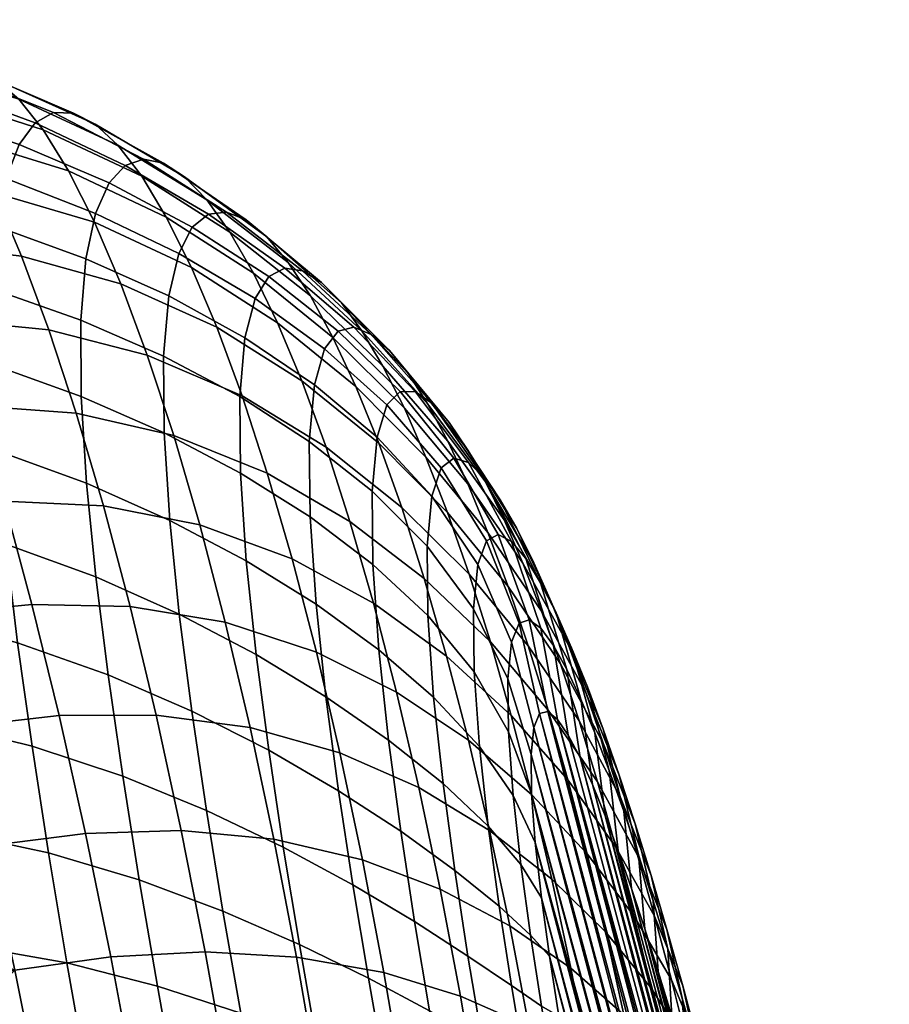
# Model space of a CAD drawing. Extents: x -120 to 2831, y -92 to 75.
# Tile 347 of 643: x 1674 to 1688, y 39 to 55. Entities that reach past the tile are written whole.
import ezdxf

# ---------------------------------------------------------------- set-up
doc = ezdxf.new("R2010")
doc.units = 0
doc.layers.add('GLASS', color=18, linetype='CONTINUOUS')

msp = doc.modelspace()

# ---------------------------------------------------------------- meshes
at = {"layer": 'GLASS'}
mesh = msp.add_polyface(dxfattribs=at)
corners = [(1671.534, 50.031, 93.476), (1669.881, 50.355, 93.666), (1669.945, 48.93, 95.259), (1671.607, 48.605, 95.036), (1671.534, 51.29, 91.753), (1669.885, 51.614, 91.927), (1673.166, 50.848, 91.502), (1673.169, 49.583, 93.212), (1674.652, 50.326, 91.197), (1674.658, 49.054, 92.893), (1671.611, 52.346, 89.9), (1669.959, 52.684, 90.067), (1673.247, 51.889, 89.649), (1674.735, 51.352, 89.343), (1671.76, 53.184, 87.964), (1670.1, 53.553, 88.118), (1673.403, 52.689, 87.719), (1674.897, 52.109, 87.416), (1671.97, 53.808, 85.98), (1670.299, 54.217, 86.107), (1673.621, 53.259, 85.758), (1675.121, 52.617, 85.479), (1672.229, 54.229, 83.97), (1670.549, 54.68, 84.055), (1673.887, 53.621, 83.794), (1675.391, 52.91, 83.56), (1672.529, 54.456, 81.95), (1670.842, 54.943, 81.979), (1674.191, 53.791, 81.835), (1675.696, 53.015, 81.667), (1672.863, 54.493, 79.93), (1671.172, 55.009, 79.895), (1674.526, 53.782, 79.891), (1671.534, 54.879, 77.817), (1669.823, 55.211, 77.645), (1669.466, 55.342, 79.779), (1673.227, 54.345, 77.922), (1674.887, 53.599, 77.968), (1671.923, 54.555, 75.761), (1670.209, 54.878, 75.534), (1673.615, 54.015, 75.939), (1675.269, 53.246, 76.076), (1672.335, 54.04, 73.743), (1670.62, 54.344, 73.464), (1674.022, 53.505, 73.993), (1675.667, 52.728, 74.223), (1672.764, 53.338, 71.778), (1671.053, 53.616, 71.452), (1674.444, 52.818, 72.098), (1673.207, 52.454, 69.882), (1671.501, 52.699, 69.516), (1674.877, 51.959, 70.267), (1671.961, 51.601, 67.671), (1670.245, 51.594, 67.306), (1669.78, 52.733, 69.162), (1673.659, 51.394, 68.07), (1675.317, 50.933, 68.514), (1672.429, 50.329, 65.933), (1670.72, 50.281, 65.566), (1674.116, 50.163, 66.358), (1675.759, 49.744, 66.854), (1672.899, 48.894, 64.319), (1671.201, 48.806, 63.958), (1674.573, 48.772, 64.761), (1669.251, 49.361, 64.424)]
mesh.append_faces([[corners[k] for k in face] for face in [(0, 1, 2, 3), (4, 5, 1, 0), (6, 4, 0, 7), (8, 6, 7, 9), (10, 11, 5, 4), (12, 10, 4, 6), (13, 12, 6, 8), (14, 15, 11, 10), (16, 14, 10, 12), (17, 16, 12, 13), (18, 19, 15, 14), (20, 18, 14, 16), (21, 20, 16, 17), (22, 23, 19, 18), (24, 22, 18, 20), (25, 24, 20, 21), (26, 27, 23, 22), (28, 26, 22, 24), (29, 28, 24, 25), (30, 31, 27, 26), (32, 30, 26, 28), (33, 34, 35, 31), (36, 33, 31, 30), (37, 36, 30, 32), (38, 39, 34, 33), (40, 38, 33, 36), (41, 40, 36, 37), (42, 43, 39, 38), (44, 42, 38, 40), (45, 44, 40, 41), (46, 47, 43, 42), (48, 46, 42, 44), (49, 50, 47, 46), (51, 49, 46, 48), (52, 53, 54, 50), (55, 52, 50, 49), (56, 55, 49, 51), (57, 58, 53, 52), (59, 57, 52, 55), (60, 59, 55, 56), (61, 62, 58, 57), (63, 61, 57, 59), (62, 64, 58, 58)]])
mesh = msp.add_polyface(dxfattribs=at)
corners = [(1676.04, 48.447, 92.514), (1674.658, 49.054, 92.893), (1674.746, 47.603, 94.375), (1676.134, 46.984, 93.95), (1677.313, 47.774, 92.075), (1677.411, 46.307, 93.455), (1678.476, 47.041, 91.571), (1678.576, 45.583, 92.885), (1676.032, 49.724, 90.837), (1674.652, 50.326, 91.197), (1677.303, 49.049, 90.427), (1678.464, 48.3, 89.968), (1676.117, 50.731, 88.986), (1674.735, 51.352, 89.343), (1677.389, 50.03, 88.591), (1678.55, 49.247, 88.164), (1676.284, 51.439, 87.068), (1674.897, 52.109, 87.416), (1677.558, 50.686, 86.691), (1678.719, 49.846, 86.301), (1676.511, 51.88, 85.159), (1675.121, 52.617, 85.479), (1677.787, 51.055, 84.819), (1678.946, 50.144, 84.479), (1676.782, 52.098, 83.29), (1675.391, 52.91, 83.56), (1678.056, 51.196, 83.007), (1677.084, 52.13, 81.467), (1675.696, 53.015, 81.667), (1678.352, 51.152, 81.262), (1676.028, 52.948, 79.803), (1674.526, 53.782, 79.891), (1674.191, 53.791, 81.835), (1677.41, 51.998, 79.691), (1678.669, 50.952, 79.579), (1676.382, 52.719, 77.973), (1674.887, 53.599, 77.968), (1677.754, 51.715, 77.96), (1679, 50.613, 77.953), (1676.754, 52.334, 76.179), (1675.269, 53.246, 76.076), (1678.113, 51.291, 76.274), (1677.139, 51.797, 74.43), (1675.667, 52.728, 74.223), (1678.482, 50.731, 74.637), (1676.077, 52.047, 72.42), (1674.444, 52.818, 72.098), (1674.022, 53.505, 73.993), (1677.534, 51.113, 72.732), (1678.859, 50.038, 73.054), (1676.495, 51.206, 70.678), (1674.877, 51.959, 70.267), (1677.935, 50.284, 71.094), (1676.918, 50.21, 69.011), (1675.317, 50.933, 68.514), (1678.339, 49.314, 69.526), (1677.342, 49.063, 67.429), (1675.759, 49.744, 66.854), (1678.743, 48.206, 68.039), (1676.2, 48.401, 65.301), (1674.573, 48.772, 64.761), (1674.116, 50.163, 66.358), (1677.763, 47.772, 65.946), (1679.143, 46.967, 66.643), (1676.635, 46.91, 63.868), (1675.027, 47.229, 63.294), (1678.178, 46.343, 64.575)]
mesh.append_faces([[corners[k] for k in face] for face in [(0, 1, 2, 3), (4, 0, 3, 5), (6, 4, 5, 7), (8, 9, 1, 0), (10, 8, 0, 4), (11, 10, 4, 6), (12, 13, 9, 8), (14, 12, 8, 10), (15, 14, 10, 11), (16, 17, 13, 12), (18, 16, 12, 14), (19, 18, 14, 15), (20, 21, 17, 16), (22, 20, 16, 18), (23, 22, 18, 19), (24, 25, 21, 20), (26, 24, 20, 22), (27, 28, 25, 24), (29, 27, 24, 26), (30, 31, 32, 28), (33, 30, 28, 27), (34, 33, 27, 29), (35, 36, 31, 30), (37, 35, 30, 33), (38, 37, 33, 34), (39, 40, 36, 35), (41, 39, 35, 37), (42, 43, 40, 39), (44, 42, 39, 41), (45, 46, 47, 43), (48, 45, 43, 42), (49, 48, 42, 44), (50, 51, 46, 45), (52, 50, 45, 48), (53, 54, 51, 50), (55, 53, 50, 52), (56, 57, 54, 53), (58, 56, 53, 55), (59, 60, 61, 57), (62, 59, 57, 56), (63, 62, 56, 58), (64, 65, 60, 59), (66, 64, 59, 62)]])
mesh = msp.add_polyface(dxfattribs=at)
corners = [(1679.511, 47.473, 89.455), (1678.464, 48.3, 89.968), (1678.476, 47.041, 91.571), (1679.524, 46.249, 90.99), (1679.595, 48.372, 87.711), (1678.55, 49.247, 88.164), (1680.51, 47.387, 87.236), (1680.43, 46.553, 88.879), (1679.761, 48.91, 85.91), (1678.719, 49.846, 86.301), (1680.668, 47.859, 85.534), (1681.422, 46.644, 85.194), (1681.278, 46.247, 86.736), (1679.982, 49.137, 84.159), (1678.946, 50.144, 84.479), (1680.878, 48.02, 83.887), (1681.616, 46.748, 83.696), (1679.21, 50.207, 82.736), (1678.056, 51.196, 83.007), (1677.787, 51.055, 84.819), (1680.236, 49.128, 82.501), (1681.12, 47.948, 82.334), (1681.838, 46.629, 82.284), (1679.497, 50.089, 81.076), (1678.352, 51.152, 81.262), (1680.512, 48.942, 80.937), (1681.38, 47.704, 80.882), (1682.077, 46.347, 80.965), (1679.802, 49.822, 79.492), (1678.669, 50.952, 79.579), (1680.801, 48.615, 79.459), (1681.651, 47.329, 79.519), (1682.326, 45.942, 79.731), (1680.118, 49.429, 77.976), (1679, 50.613, 77.953), (1681.1, 48.172, 78.057), (1681.93, 46.847, 78.236), (1679.343, 50.147, 76.381), (1678.113, 51.291, 76.274), (1677.754, 51.715, 77.96), (1680.443, 48.921, 76.521), (1681.405, 47.627, 76.723), (1682.214, 46.275, 77.024), (1679.694, 49.559, 74.863), (1678.482, 50.731, 74.637), (1680.774, 48.307, 75.126), (1681.715, 46.99, 75.452), (1680.051, 48.856, 73.402), (1678.859, 50.038, 73.054), (1681.109, 47.593, 73.79), (1682.027, 46.269, 74.242), (1679.24, 49.216, 71.531), (1677.935, 50.284, 71.094), (1677.534, 51.113, 72.732), (1680.411, 48.04, 72), (1681.446, 46.783, 72.514), (1679.624, 48.27, 70.076), (1678.339, 49.314, 69.526), (1680.772, 47.116, 70.665), (1681.784, 45.881, 71.302), (1680.006, 47.201, 68.696), (1678.743, 48.206, 68.039), (1681.131, 46.086, 69.4), (1680.384, 46.015, 67.401), (1679.143, 46.967, 66.643)]
mesh.append_faces([[corners[k] for k in face] for face in [(0, 1, 2, 3), (4, 5, 1, 0), (6, 4, 0, 7), (8, 9, 5, 4), (10, 8, 4, 6), (11, 10, 6, 12), (13, 14, 9, 8), (15, 13, 8, 10), (16, 15, 10, 11), (17, 18, 19, 14), (20, 17, 14, 13), (21, 20, 13, 15), (22, 21, 15, 16), (23, 24, 18, 17), (25, 23, 17, 20), (26, 25, 20, 21), (27, 26, 21, 22), (28, 29, 24, 23), (30, 28, 23, 25), (31, 30, 25, 26), (32, 31, 26, 27), (33, 34, 29, 28), (35, 33, 28, 30), (36, 35, 30, 31), (37, 38, 39, 34), (40, 37, 34, 33), (41, 40, 33, 35), (42, 41, 35, 36), (43, 44, 38, 37), (45, 43, 37, 40), (46, 45, 40, 41), (47, 48, 44, 43), (49, 47, 43, 45), (50, 49, 45, 46), (51, 52, 53, 48), (54, 51, 48, 47), (55, 54, 47, 49), (56, 57, 52, 51), (58, 56, 51, 54), (59, 58, 54, 55), (60, 61, 57, 56), (62, 60, 56, 58), (63, 64, 61, 60)]])
mesh = msp.add_polyface(dxfattribs=at)
corners = [(1670.734, 44.207, 60.372), (1661.673, 45.527, 60.999), (1670.487, 45.143, 60.942), (1669.744, 47.775, 62.911), (1661.83, 48.756, 63.54), (1669.497, 48.586, 63.648), (1669.251, 49.361, 64.424), (1668.766, 43.996, 99.328), (1667.068, 43.977, 99.505), (1667.31, 42.004, 100.469), (1669.021, 42.069, 100.28), (1670.471, 43.886, 99.059), (1670.735, 42.004, 99.982), (1672.165, 43.625, 98.678), (1672.437, 41.792, 99.548), (1673.836, 43.216, 98.17), (1674.112, 41.432, 98.967), (1675.35, 42.714, 97.577), (1675.626, 40.981, 98.288), (1668.554, 45.826, 98.194), (1666.869, 45.848, 98.353), (1670.247, 45.677, 97.962), (1671.932, 45.382, 97.636), (1673.595, 44.938, 97.205), (1675.106, 44.404, 96.698), (1668.389, 47.541, 96.887), (1666.719, 47.6, 97.021), (1670.069, 47.364, 96.693), (1671.743, 47.047, 96.423), (1673.397, 46.587, 96.063), (1674.901, 46.04, 95.638), (1668.277, 49.126, 95.415), (1666.62, 49.214, 95.522), (1669.945, 48.93, 95.259), (1671.607, 48.605, 95.036), (1673.251, 48.146, 94.735), (1674.746, 47.603, 94.375), (1673.169, 49.583, 93.212), (1671.534, 50.031, 93.476), (1674.658, 49.054, 92.893), (1673.369, 47.307, 62.842), (1671.684, 47.181, 62.495), (1671.201, 48.806, 63.958), (1672.899, 48.894, 64.319), (1675.027, 47.229, 63.294), (1674.573, 48.772, 64.761), (1673.833, 45.579, 61.518), (1672.164, 45.42, 61.191), (1675.473, 45.544, 61.971), (1674.287, 43.724, 60.36), (1672.638, 43.539, 60.058), (1674.728, 41.758, 59.38), (1673.1, 41.551, 59.108), (1665.49, 42.88, 100.136), (1669.744, 47.775, 62.911), (1669.497, 48.586, 63.648), (1670.24, 46.052, 61.556), (1669.992, 46.93, 62.213), (1670.487, 45.143, 60.942), (1670.979, 43.243, 59.848), (1670.734, 44.207, 60.372), (1671.222, 42.256, 59.369), (1669.251, 49.361, 64.424)]
mesh.append_faces([[corners[k] for k in face] for face in [(0, 1, 2, 2), (3, 4, 5, 5), (5, 4, 6, 6), (7, 8, 9, 10), (11, 7, 10, 12), (13, 11, 12, 14), (15, 13, 14, 16), (17, 15, 16, 18), (19, 20, 8, 7), (21, 19, 7, 11), (22, 21, 11, 13), (23, 22, 13, 15), (24, 23, 15, 17), (25, 26, 20, 19), (27, 25, 19, 21), (28, 27, 21, 22), (29, 28, 22, 23), (30, 29, 23, 24), (31, 32, 26, 25), (33, 31, 25, 27), (34, 33, 27, 28), (35, 34, 28, 29), (36, 35, 29, 30), (37, 38, 34, 35), (39, 37, 35, 36), (40, 41, 42, 43), (44, 40, 43, 45), (46, 47, 41, 40), (48, 46, 40, 44), (49, 50, 47, 46), (51, 52, 50, 49), (53, 9, 8, 8), (42, 54, 55, 55), (41, 56, 57, 57), (47, 58, 56, 56), (41, 57, 54, 54), (50, 59, 60, 60), (52, 61, 59, 50), (47, 60, 58, 58), (42, 41, 54, 54), (60, 47, 50, 50), (47, 56, 41, 41), (62, 42, 55, 55)]])
mesh = msp.add_polyface(dxfattribs=at)
corners = [(1676.503, 43.798, 96.11), (1675.106, 44.404, 96.698), (1675.35, 42.714, 97.577), (1676.749, 42.143, 96.894), (1677.786, 43.145, 95.442), (1678.029, 41.53, 96.124), (1678.95, 42.47, 94.686), (1679.189, 40.902, 95.266), (1676.294, 45.418, 95.139), (1674.901, 46.04, 95.638), (1677.575, 44.745, 94.565), (1678.741, 44.039, 93.908), (1679.786, 43.315, 93.153), (1679.99, 41.794, 93.83), (1680.696, 42.591, 92.272), (1680.891, 41.141, 92.849), (1676.134, 46.984, 93.95), (1674.746, 47.603, 94.375), (1677.411, 46.307, 93.455), (1678.576, 45.583, 92.885), (1679.623, 44.823, 92.223), (1680.54, 44.032, 91.445), (1681.307, 43.209, 90.5), (1681.452, 41.881, 91.212), (1679.524, 46.249, 90.99), (1678.476, 47.041, 91.571), (1680.443, 45.394, 90.314), (1681.218, 44.456, 89.502), (1681.791, 43.455, 88.54), (1681.868, 42.391, 89.367), (1680.43, 46.553, 88.879), (1679.511, 47.473, 89.455), (1681.205, 45.506, 88.218), (1681.78, 44.336, 87.473), (1681.278, 46.247, 86.736), (1680.51, 47.387, 87.236), (1681.841, 44.948, 86.233), (1681.965, 45.265, 84.928), (1681.422, 46.644, 85.194), (1682.12, 44.889, 70.156), (1681.131, 46.086, 69.4), (1680.772, 47.116, 70.665), (1681.784, 45.881, 71.302), (1681.487, 44.954, 68.213), (1680.384, 46.015, 67.401), (1680.006, 47.201, 68.696), (1679.537, 45.602, 65.351), (1678.178, 46.343, 64.575), (1677.763, 47.772, 65.946), (1679.143, 46.967, 66.643), (1680.756, 44.717, 66.2), (1681.836, 43.725, 67.112), (1677.062, 45.282, 62.572), (1675.473, 45.544, 61.971), (1675.027, 47.229, 63.294), (1676.635, 46.91, 63.868), (1678.584, 44.784, 63.329), (1679.921, 44.118, 64.173), (1681.119, 43.313, 65.103), (1682.178, 42.404, 66.105), (1675.907, 43.732, 60.807), (1674.287, 43.724, 60.36), (1673.833, 45.579, 61.518), (1677.476, 43.528, 61.424), (1678.976, 43.105, 62.222), (1680.293, 42.523, 63.122), (1681.471, 41.809, 64.121), (1676.326, 41.805, 59.814), (1674.728, 41.758, 59.38), (1677.873, 41.661, 60.439), (1679.352, 41.317, 61.265)]
mesh.append_faces([[corners[k] for k in face] for face in [(0, 1, 2, 3), (4, 0, 3, 5), (6, 4, 5, 7), (8, 9, 1, 0), (10, 8, 0, 4), (11, 10, 4, 6), (12, 11, 6, 13), (14, 12, 13, 15), (16, 17, 9, 8), (18, 16, 8, 10), (19, 18, 10, 11), (20, 19, 11, 12), (21, 20, 12, 14), (22, 21, 14, 23), (24, 25, 19, 20), (26, 24, 20, 21), (27, 26, 21, 22), (28, 27, 22, 29), (30, 31, 24, 26), (32, 30, 26, 27), (33, 32, 27, 28), (34, 35, 30, 32), (36, 34, 32, 33), (37, 38, 34, 36), (39, 40, 41, 42), (43, 44, 45, 40), (46, 47, 48, 49), (50, 46, 49, 44), (51, 50, 44, 43), (52, 53, 54, 55), (56, 52, 55, 47), (57, 56, 47, 46), (58, 57, 46, 50), (59, 58, 50, 51), (60, 61, 62, 53), (63, 60, 53, 52), (64, 63, 52, 56), (65, 64, 56, 57), (66, 65, 57, 58), (67, 68, 61, 60), (69, 67, 60, 63), (70, 69, 63, 64)]])
mesh = msp.add_polyface(dxfattribs=at)
corners = [(1681.868, 42.391, 89.367), (1681.307, 43.209, 90.5), (1681.452, 41.881, 91.212), (1681.995, 41.238, 89.953), (1682.132, 45.325, 83.641), (1681.616, 46.748, 83.696), (1681.422, 46.644, 85.194), (1681.965, 45.265, 84.928), (1682.328, 45.185, 82.412), (1681.838, 46.629, 82.284), (1682.541, 44.896, 81.253), (1682.077, 46.347, 80.965), (1682.765, 44.493, 80.161), (1682.326, 45.942, 79.731), (1682.583, 45.44, 78.573), (1681.93, 46.847, 78.236), (1681.651, 47.329, 79.519), (1682.996, 44.001, 79.131), (1682.843, 44.858, 77.484), (1682.214, 46.275, 77.024), (1683.233, 43.435, 78.16), (1682.501, 45.624, 75.876), (1681.715, 46.99, 75.452), (1681.405, 47.627, 76.723), (1683.106, 44.207, 76.457), (1683.472, 42.807, 77.242), (1682.79, 44.901, 74.789), (1682.027, 46.269, 74.242), (1683.372, 43.496, 75.487), (1683.715, 42.127, 76.375), (1682.341, 45.467, 73.092), (1681.446, 46.783, 72.514), (1681.109, 47.593, 73.79), (1683.08, 44.113, 73.761), (1683.638, 42.732, 74.573), (1683.958, 41.401, 75.556), (1682.655, 44.589, 72.003), (1681.784, 45.881, 71.302), (1683.37, 43.264, 72.79), (1683.904, 41.918, 73.711), (1682.967, 43.638, 70.976), (1682.12, 44.889, 70.156), (1683.658, 42.356, 71.877), (1684.17, 41.058, 72.902), (1682.452, 43.813, 69.082), (1681.487, 44.954, 68.213), (1681.131, 46.086, 69.4), (1683.277, 42.617, 70.014), (1683.945, 41.393, 71.023), (1682.78, 42.655, 68.085), (1681.836, 43.725, 67.112), (1683.582, 41.53, 69.121), (1683.101, 41.418, 67.172), (1682.178, 42.404, 66.105), (1682.51, 40.996, 65.2), (1681.471, 41.809, 64.121), (1681.119, 43.313, 65.103), (1681.791, 43.455, 88.54), (1682.237, 41.604, 88.078), (1682.176, 42.42, 87.456), (1681.78, 44.336, 87.473), (1682.167, 43.077, 86.667), (1681.841, 44.948, 86.233), (1682.213, 43.528, 85.745), (1682.309, 43.76, 84.748), (1682.444, 43.792, 83.729), (1682.606, 43.66, 82.722), (1682.788, 43.396, 81.744), (1682.984, 43.027, 80.803), (1683.19, 42.574, 79.901), (1683.402, 42.051, 79.04), (1683.62, 41.47, 78.218)]
mesh.append_faces([[corners[k] for k in face] for face in [(0, 1, 2, 3), (4, 5, 6, 7), (8, 9, 5, 4), (10, 11, 9, 8), (12, 13, 11, 10), (14, 15, 16, 13), (17, 14, 13, 12), (18, 19, 15, 14), (20, 18, 14, 17), (21, 22, 23, 19), (24, 21, 19, 18), (25, 24, 18, 20), (26, 27, 22, 21), (28, 26, 21, 24), (29, 28, 24, 25), (30, 31, 32, 27), (33, 30, 27, 26), (34, 33, 26, 28), (35, 34, 28, 29), (36, 37, 31, 30), (38, 36, 30, 33), (39, 38, 33, 34), (40, 41, 37, 36), (42, 40, 36, 38), (43, 42, 38, 39), (44, 45, 46, 41), (47, 44, 41, 40), (48, 47, 40, 42), (49, 50, 45, 44), (51, 49, 44, 47), (52, 53, 50, 49), (54, 55, 56, 53), (57, 0, 58, 59), (60, 57, 59, 61), (7, 62, 63, 64), (8, 4, 65, 66), (10, 8, 66, 67), (4, 7, 64, 65), (17, 12, 68, 69), (25, 20, 70, 71), (20, 17, 69, 70), (12, 10, 67, 68), (62, 60, 61, 63)]])
mesh = msp.add_polyface(dxfattribs=at)
corners = [(1687.141, 21.502, 78.656), (1687.337, 21.134, 77.715), (1682.631, 38.705, 88.989), (1687.519, 20.87, 76.737), (1687.682, 20.737, 75.73), (1682.339, 40.685, 88.528), (1687.816, 20.769, 74.711), (1687.912, 21.001, 73.714), (1682.237, 41.604, 88.078), (1687.942, 21.199, 73.24), (1682.176, 42.42, 87.456), (1685.609, 25.823, 84.15), (1685.835, 25.076, 83.478), (1684.033, 31.805, 87.795), (1682.444, 43.792, 83.729), (1687.889, 22.925, 71.381), (1687.786, 23.844, 70.931), (1682.606, 43.66, 82.722), (1687.651, 24.821, 70.635), (1682.309, 43.76, 84.748), (1687.949, 22.109, 72.003), (1687.32, 26.837, 70.416), (1682.984, 43.027, 80.803), (1687.494, 25.824, 70.47), (1687.133, 27.849, 70.454), (1683.19, 42.574, 79.901), (1687.958, 21.452, 72.792), (1687.961, 21.757, 72.378), (1682.167, 43.077, 86.667), (1684.477, 29.979, 86.952), (1685.154, 27.408, 85.383), (1685.381, 26.601, 84.785), (1684.702, 29.099, 86.468), (1684.254, 30.882, 87.395), (1683.392, 34.685, 88.7), (1683.601, 33.708, 88.451), (1686.284, 23.69, 82.024), (1682.805, 37.692, 89.043), (1684.927, 28.241, 85.945), (1686.45, 31.664, 68.092), (1686.075, 32.045, 66.6), (1685.832, 33.346, 66.887), (1686.214, 32.831, 68.382), (1686.592, 31.25, 69.577), (1686.365, 32.302, 69.873), (1685.754, 30.912, 64.992), (1685.044, 31.066, 63.64), (1684.808, 32.678, 63.792), (1685.518, 32.382, 65.168), (1686.31, 30.717, 66.402), (1686.681, 30.472, 67.874), (1686.814, 30.176, 69.343), (1685.265, 29.431, 63.621), (1684.417, 29.409, 62.385), (1684.198, 31.179, 62.359), (1685.977, 29.419, 64.93), (1686.535, 29.365, 66.3), (1686.905, 29.256, 67.736), (1687.031, 29.082, 69.176), (1685.469, 27.783, 63.744), (1684.616, 27.63, 62.572), (1686.188, 27.907, 64.99), (1686.749, 27.99, 66.302), (1687.121, 28.019, 67.686), (1687.241, 27.97, 69.085), (1687.442, 26.841, 69.082), (1687.327, 26.761, 67.734), (1684.607, 28.28, 87.921), (1684.849, 27.363, 87.348), (1684.927, 28.241, 85.945), (1684.702, 29.099, 86.468), (1686.524, 30.822, 71.008), (1686.733, 29.845, 70.759), (1686.937, 28.853, 70.572), (1686.31, 31.782, 71.311), (1687.133, 27.849, 70.454), (1687.32, 26.837, 70.416)]
mesh.append_faces([[corners[k] for k in face] for face in [(0, 1, 2, 2), (3, 4, 5, 5), (6, 7, 8, 8), (4, 6, 8, 8), (7, 9, 10, 10), (11, 12, 13, 13), (14, 15, 16, 16), (17, 16, 18, 18), (15, 19, 20, 20), (21, 22, 23, 23), (24, 25, 21, 21), (23, 17, 18, 18), (26, 27, 28, 28), (29, 30, 31, 31), (30, 29, 32, 32), (29, 11, 33, 33), (34, 35, 36, 36), (2, 37, 0, 0), (8, 5, 4, 4), (38, 30, 32, 32), (39, 40, 41, 42), (43, 39, 42, 44), (45, 46, 47, 48), (49, 45, 48, 40), (50, 49, 40, 39), (51, 50, 39, 43), (52, 53, 54, 46), (55, 52, 46, 45), (56, 55, 45, 49), (57, 56, 49, 50), (58, 57, 50, 51), (59, 60, 53, 52), (61, 59, 52, 55), (62, 61, 55, 56), (63, 62, 56, 57), (64, 63, 57, 58), (65, 66, 63, 64), (67, 68, 69, 70), (51, 43, 71, 72), (58, 51, 72, 73), (43, 44, 74, 71), (65, 64, 75, 76), (64, 58, 73, 75)]])
mesh = msp.add_polyface(dxfattribs=at)
corners = [(1687.912, 21.001, 73.714), (1682.176, 42.42, 87.456), (1682.237, 41.604, 88.078), (1687.942, 21.199, 73.24), (1682.167, 43.077, 86.667), (1684.064, 40.165, 76.69), (1686.092, 32.725, 71.664), (1684.29, 39.453, 75.981), (1686.524, 30.822, 71.008), (1683.841, 40.84, 77.435), (1684.516, 38.706, 75.309), (1684.744, 37.928, 74.674), (1685.648, 34.55, 72.507), (1684.971, 37.121, 74.076), (1682.309, 43.76, 84.748), (1687.889, 22.925, 71.381), (1682.444, 43.792, 83.729), (1682.606, 43.66, 82.722), (1687.494, 25.824, 70.47), (1682.788, 43.396, 81.744), (1683.19, 42.574, 79.901), (1687.133, 27.849, 70.454), (1683.402, 42.051, 79.04), (1687.32, 26.837, 70.416), (1682.984, 43.027, 80.803), (1687.961, 21.757, 72.378), (1682.213, 43.528, 85.745), (1684.203, 40.632, 74.783), (1683.904, 41.918, 73.711), (1683.638, 42.732, 74.573), (1683.958, 41.401, 75.556), (1684.448, 39.826, 74.055), (1684.17, 41.058, 72.902), (1684.435, 40.155, 72.144), (1683.945, 41.393, 71.023), (1683.658, 42.356, 71.877), (1684.693, 38.986, 73.372), (1684.229, 40.377, 70.229), (1683.582, 41.53, 69.121), (1683.277, 42.617, 70.014), (1684.698, 39.212, 71.439), (1684.937, 38.113, 72.733), (1683.883, 40.38, 68.301), (1683.101, 41.418, 67.172), (1682.78, 42.655, 68.085), (1684.51, 39.313, 69.498), (1684.959, 38.232, 70.787), (1685.18, 37.21, 72.138), (1684.177, 39.171, 67.558), (1683.414, 40.109, 66.347), (1684.786, 38.201, 68.832), (1685.217, 37.216, 70.189), (1685.422, 36.28, 71.588), (1684.464, 37.905, 66.896), (1683.717, 38.732, 65.618), (1685.057, 37.046, 68.234), (1685.473, 36.165, 69.647), (1684.009, 37.293, 64.992), (1683.137, 37.948, 63.727), (1682.831, 39.508, 64.404), (1684.743, 36.589, 66.322), (1685.322, 35.849, 67.708), (1684.289, 35.8, 64.475), (1683.429, 36.325, 63.177), (1683.715, 42.127, 76.375), (1683.472, 42.807, 77.242), (1683.62, 41.47, 78.218), (1683.841, 40.84, 77.435), (1684.064, 40.165, 76.69), (1684.29, 39.453, 75.981), (1684.516, 38.706, 75.309), (1684.744, 37.928, 74.674), (1684.971, 37.121, 74.076), (1685.198, 36.288, 73.514), (1685.424, 35.431, 72.991)]
mesh.append_faces([[corners[k] for k in face] for face in [(0, 1, 2, 2), (3, 4, 1, 1), (5, 6, 7, 7), (8, 5, 9, 9), (6, 10, 7, 7), (11, 12, 13, 13), (12, 11, 10, 10), (14, 15, 16, 16), (17, 18, 19, 19), (20, 21, 22, 22), (23, 20, 24, 24), (19, 18, 24, 24), (25, 26, 4, 4), (27, 28, 29, 30), (31, 32, 28, 27), (33, 34, 35, 32), (36, 33, 32, 31), (37, 38, 39, 34), (40, 37, 34, 33), (41, 40, 33, 36), (42, 43, 44, 38), (45, 42, 38, 37), (46, 45, 37, 40), (47, 46, 40, 41), (48, 49, 43, 42), (50, 48, 42, 45), (51, 50, 45, 46), (52, 51, 46, 47), (53, 54, 49, 48), (55, 53, 48, 50), (56, 55, 50, 51), (57, 58, 59, 54), (60, 57, 54, 53), (61, 60, 53, 55), (62, 63, 58, 57), (64, 65, 66, 67), (27, 30, 68, 69), (31, 27, 69, 70), (41, 36, 71, 72), (52, 47, 73, 74), (47, 41, 72, 73), (36, 31, 70, 71), (30, 64, 67, 68)]])
mesh = msp.add_polyface(dxfattribs=at)
corners = [(1687.961, 21.757, 72.378), (1687.949, 22.109, 72.003), (1682.213, 43.528, 85.745), (1686.524, 30.822, 71.008), (1683.841, 40.84, 77.435), (1686.733, 29.845, 70.759), (1686.31, 31.782, 71.311), (1684.064, 40.165, 76.69), (1686.937, 28.853, 70.572), (1683.402, 42.051, 79.04), (1686.092, 32.725, 71.664), (1685.871, 33.648, 72.064), (1684.516, 38.706, 75.309), (1685.424, 35.431, 72.991), (1684.971, 37.121, 74.076), (1685.648, 34.55, 72.507), (1687.133, 27.849, 70.454), (1682.992, 36.68, 89.005), (1686.935, 21.955, 79.558), (1682.805, 37.692, 89.043), (1682.631, 38.705, 88.989), (1687.337, 21.134, 77.715), (1682.474, 39.709, 88.824), (1687.519, 20.87, 76.737), (1682.339, 40.685, 88.528), (1683.188, 35.676, 88.887), (1686.723, 22.478, 80.419), (1685.198, 36.288, 73.514), (1683.62, 41.47, 78.218), (1682.606, 43.66, 82.722), (1682.444, 43.792, 83.729), (1687.786, 23.844, 70.931), (1682.309, 43.76, 84.748), (1683.417, 33.271, 90.055), (1683.02, 33.028, 91.657), (1683.273, 31.876, 91.341), (1683.65, 32.221, 89.735), (1685.661, 35.322, 71.085), (1685.473, 36.165, 69.647), (1685.217, 37.216, 70.189), (1685.422, 36.28, 71.588), (1685.724, 35.083, 69.163), (1685.322, 35.849, 67.708), (1685.057, 37.046, 68.234), (1685.899, 34.339, 70.63), (1685.012, 35.226, 65.838), (1684.289, 35.8, 64.475), (1684.009, 37.293, 64.992), (1684.743, 36.589, 66.322), (1685.581, 34.615, 67.258), (1685.971, 33.971, 68.74), (1686.133, 33.332, 70.225), (1684.556, 34.258, 64.073), (1683.704, 34.649, 62.761), (1683.429, 36.325, 63.177), (1685.27, 33.822, 65.452), (1685.832, 33.346, 66.887), (1686.214, 32.831, 68.382), (1686.365, 32.302, 69.873), (1683.96, 32.93, 62.486), (1682.983, 33.134, 61.265), (1682.72, 34.985, 61.532), (1684.808, 32.678, 63.792), (1685.518, 32.382, 65.168), (1686.075, 32.045, 66.6), (1683.816, 32.747, 88.148), (1683.601, 33.708, 88.451), (1683.188, 34.345, 90.314), (1683.392, 34.685, 88.7), (1682.964, 35.443, 90.503), (1683.188, 35.676, 88.887), (1685.424, 35.431, 72.991), (1685.648, 34.55, 72.507), (1685.871, 33.648, 72.064), (1686.092, 32.725, 71.664), (1686.31, 31.782, 71.311)]
mesh.append_faces([[corners[k] for k in face] for face in [(0, 1, 2, 2), (3, 4, 5, 5), (6, 7, 3, 3), (8, 5, 9, 9), (10, 11, 12, 12), (13, 14, 15, 15), (15, 12, 11, 11), (6, 10, 7, 7), (16, 8, 9, 9), (17, 18, 19, 19), (20, 21, 22, 22), (22, 23, 24, 24), (25, 26, 17, 17), (14, 13, 27, 27), (4, 28, 5, 5), (29, 30, 31, 31), (28, 9, 5, 5), (32, 2, 1, 1), (33, 34, 35, 36), (37, 38, 39, 40), (41, 42, 43, 38), (44, 41, 38, 37), (45, 46, 47, 48), (49, 45, 48, 42), (50, 49, 42, 41), (51, 50, 41, 44), (52, 53, 54, 46), (55, 52, 46, 45), (56, 55, 45, 49), (57, 56, 49, 50), (58, 57, 50, 51), (59, 60, 61, 53), (62, 59, 53, 52), (63, 62, 52, 55), (64, 63, 55, 56), (33, 36, 65, 66), (67, 33, 66, 68), (69, 67, 68, 70), (37, 40, 71, 72), (44, 37, 72, 73), (73, 74, 51, 44), (58, 51, 74, 75)]])
mesh = msp.add_polyface(dxfattribs=at)
corners = [(1675.929, 39.21, 98.838), (1674.417, 39.596, 99.597), (1674.748, 37.718, 100.061), (1676.253, 37.409, 99.231), (1677.319, 38.76, 97.97), (1677.635, 37.042, 98.283), (1678.586, 38.278, 97.006), (1678.89, 36.646, 97.234), (1675.626, 40.981, 98.288), (1674.112, 41.432, 98.967), (1677.023, 40.462, 97.509), (1678.298, 39.906, 96.64), (1679.45, 39.342, 95.68), (1679.727, 37.792, 95.951), (1680.472, 38.798, 94.622), (1680.736, 37.332, 94.8), (1681.349, 38.309, 93.451), (1681.597, 36.936, 93.544), (1682.057, 37.921, 92.12), (1682.288, 36.654, 92.143), (1676.749, 42.143, 96.894), (1675.35, 42.714, 97.577), (1678.029, 41.53, 96.124), (1679.189, 40.902, 95.266), (1680.222, 40.286, 94.307), (1681.112, 39.711, 93.228), (1681.838, 39.217, 91.978), (1682.339, 38.877, 90.551), (1682.537, 37.711, 90.637), (1679.99, 41.794, 93.83), (1678.95, 42.47, 94.686), (1680.891, 41.141, 92.849), (1681.633, 40.541, 91.688), (1682.156, 40.057, 90.334), (1681.452, 41.881, 91.212), (1680.696, 42.591, 92.272), (1681.995, 41.238, 89.953), (1683.414, 40.109, 66.347), (1682.51, 40.996, 65.2), (1682.178, 42.404, 66.105), (1683.101, 41.418, 67.172), (1680.65, 40.827, 62.209), (1679.352, 41.317, 61.265), (1678.976, 43.105, 62.222), (1680.293, 42.523, 63.122), (1681.809, 40.214, 63.263), (1681.471, 41.809, 64.121), (1682.831, 39.508, 64.404), (1683.717, 38.732, 65.618), (1676.727, 39.78, 59.006), (1675.151, 39.697, 58.59), (1674.728, 41.758, 59.38), (1676.326, 41.805, 59.814), (1678.252, 39.694, 59.63), (1677.873, 41.661, 60.439), (1679.71, 39.435, 60.472), (1680.989, 39.041, 61.446), (1682.131, 38.538, 62.539), (1683.137, 37.948, 63.727), (1677.104, 37.673, 58.392), (1675.553, 37.559, 58), (1678.607, 37.646, 59.007), (1680.045, 37.471, 59.853), (1681.307, 37.179, 60.842), (1682.435, 36.791, 61.96), (1682.805, 37.692, 89.043), (1682.631, 38.705, 88.989), (1682.474, 39.709, 88.824), (1681.868, 42.391, 89.367), (1682.339, 40.685, 88.528), (1682.237, 41.604, 88.078)]
mesh.append_faces([[corners[k] for k in face] for face in [(0, 1, 2, 3), (4, 0, 3, 5), (6, 4, 5, 7), (8, 9, 1, 0), (10, 8, 0, 4), (11, 10, 4, 6), (12, 11, 6, 13), (14, 12, 13, 15), (16, 14, 15, 17), (18, 16, 17, 19), (20, 21, 8, 10), (22, 20, 10, 11), (23, 22, 11, 12), (24, 23, 12, 14), (25, 24, 14, 16), (26, 25, 16, 18), (27, 26, 18, 28), (29, 30, 23, 24), (31, 29, 24, 25), (32, 31, 25, 26), (33, 32, 26, 27), (34, 35, 31, 32), (36, 34, 32, 33), (37, 38, 39, 40), (41, 42, 43, 44), (45, 41, 44, 46), (47, 45, 46, 38), (48, 47, 38, 37), (49, 50, 51, 52), (53, 49, 52, 54), (55, 53, 54, 42), (56, 55, 42, 41), (57, 56, 41, 45), (58, 57, 45, 47), (59, 60, 50, 49), (61, 59, 49, 53), (62, 61, 53, 55), (63, 62, 55, 56), (64, 63, 56, 57), (65, 66, 27, 28), (33, 27, 66, 67), (68, 36, 69, 70), (36, 33, 67, 69)]])
mesh = msp.add_polyface(dxfattribs=at)
corners = [(1687.519, 20.87, 76.737), (1682.474, 39.709, 88.824), (1687.337, 21.134, 77.715), (1682.805, 37.692, 89.043), (1686.935, 21.955, 79.558), (1687.141, 21.502, 78.656), (1684.033, 31.805, 87.795), (1685.835, 25.076, 83.478), (1686.061, 24.364, 82.769), (1683.392, 34.685, 88.7), (1686.284, 23.69, 82.024), (1686.505, 23.059, 81.241), (1683.601, 33.708, 88.451), (1686.723, 22.478, 80.419), (1682.992, 36.68, 89.005), (1682.167, 43.077, 86.667), (1687.942, 21.199, 73.24), (1687.958, 21.452, 72.792), (1686.061, 23.264, 83.833), (1685.854, 22.124, 84.92), (1686.105, 21.376, 83.982), (1686.3, 22.559, 83.001), (1685.6, 22.922, 85.806), (1685.152, 21.841, 86.988), (1685.417, 20.978, 85.99), (1685.821, 24.011, 84.622), (1685.578, 24.798, 85.367), (1685.344, 23.768, 86.64), (1685.336, 25.62, 86.071), (1685.086, 24.657, 87.422), (1686.384, 26.381, 65.181), (1685.657, 26.13, 64.015), (1685.469, 27.783, 63.744), (1686.188, 27.907, 64.99), (1686.953, 26.598, 66.417), (1686.749, 27.99, 66.302), (1687.327, 26.761, 67.734), (1687.121, 28.019, 67.686), (1685.827, 24.478, 64.446), (1684.953, 24.095, 63.452), (1684.794, 25.855, 62.924), (1686.566, 24.847, 65.517), (1687.144, 25.189, 66.663), (1687.521, 25.485, 67.897), (1687.631, 25.699, 69.18), (1687.442, 26.841, 69.082), (1685.979, 22.837, 65.055), (1685.09, 22.361, 64.167), (1686.73, 23.312, 66.019), (1687.319, 23.77, 67.061), (1687.7, 24.195, 68.199), (1687.804, 24.549, 69.404), (1686.873, 21.786, 66.717), (1686.107, 21.221, 65.867), (1687.472, 22.351, 67.645), (1687.858, 22.904, 68.674), (1687.956, 23.408, 69.781), (1687.983, 21.64, 69.364), (1687.593, 20.961, 68.461), (1688.075, 22.303, 70.348), (1686.537, 21.901, 82.124), (1686.505, 23.059, 81.241), (1686.284, 23.69, 82.024), (1686.061, 24.364, 82.769), (1685.835, 25.076, 83.478), (1685.609, 25.823, 84.15), (1685.381, 26.601, 84.785), (1686.77, 21.297, 81.202), (1686.723, 22.478, 80.419), (1687.494, 25.824, 70.47), (1687.651, 24.821, 70.635), (1687.32, 26.837, 70.416), (1687.786, 23.844, 70.931), (1687.889, 22.925, 71.381), (1688.146, 21.29, 71.138), (1687.949, 22.109, 72.003)]
mesh.append_faces([[corners[k] for k in face] for face in [(0, 1, 2, 2), (3, 4, 5, 5), (6, 7, 8, 8), (9, 10, 11, 11), (12, 8, 10, 10), (9, 11, 13, 13), (4, 14, 13, 13), (15, 16, 17, 17), (18, 19, 20, 21), (22, 23, 24, 19), (25, 22, 19, 18), (26, 27, 22, 25), (28, 29, 27, 26), (30, 31, 32, 33), (34, 30, 33, 35), (36, 34, 35, 37), (38, 39, 40, 31), (41, 38, 31, 30), (42, 41, 30, 34), (43, 42, 34, 36), (44, 43, 36, 45), (46, 47, 39, 38), (48, 46, 38, 41), (49, 48, 41, 42), (50, 49, 42, 43), (51, 50, 43, 44), (52, 53, 46, 48), (54, 52, 48, 49), (55, 54, 49, 50), (56, 55, 50, 51), (57, 58, 54, 55), (59, 57, 55, 56), (21, 60, 61, 62), (18, 21, 62, 63), (26, 25, 64, 65), (28, 26, 65, 66), (25, 18, 63, 64), (60, 67, 68, 61), (69, 70, 51, 44), (71, 69, 44, 45), (59, 56, 72, 73), (74, 59, 73, 75), (56, 51, 70, 72)]])
mesh = msp.add_polyface(dxfattribs=at)
corners = [(1673.232, 32.637, 57.306), (1661.113, 33.212, 57.384), (1673.031, 33.743, 57.327), (1661.214, 35.498, 57.491), (1672.823, 34.845, 57.402), (1672.609, 35.941, 57.529), (1661.313, 37.725, 57.823), (1672.389, 37.029, 57.709), (1672.164, 38.105, 57.941), (1661.409, 39.865, 58.363), (1671.934, 39.168, 58.223), (1671.7, 40.216, 58.556), (1661.502, 41.891, 59.089), (1671.463, 41.246, 58.939), (1671.222, 42.256, 59.369), (1670.385, 33.736, 102.159), (1668.652, 33.495, 102.31), (1669.061, 31.311, 102.251), (1670.792, 31.585, 102.129), (1672.111, 33.886, 101.825), (1672.513, 31.786, 101.807), (1673.81, 33.931, 101.271), (1674.204, 31.901, 101.25), (1675.467, 33.876, 100.486), (1675.849, 31.936, 100.444), (1670.001, 35.878, 101.988), (1668.268, 35.676, 102.16), (1671.729, 35.974, 101.649), (1673.433, 35.949, 101.109), (1675.099, 35.808, 100.358), (1669.642, 37.992, 101.615), (1667.914, 37.835, 101.801), (1671.369, 38.033, 101.28), (1673.075, 37.941, 100.767), (1674.748, 37.718, 100.061), (1671.036, 40.049, 100.723), (1669.314, 40.062, 101.044), (1672.742, 39.893, 100.245), (1674.417, 39.596, 99.597), (1670.735, 42.004, 99.982), (1669.021, 42.069, 100.28), (1672.437, 41.792, 99.548), (1674.112, 41.432, 98.967), (1675.151, 39.697, 58.59), (1673.547, 39.475, 58.351), (1673.1, 41.551, 59.108), (1674.728, 41.758, 59.38), (1675.553, 37.559, 58), (1673.975, 37.329, 57.796), (1671.463, 41.246, 58.939), (1671.222, 42.256, 59.369), (1671.934, 39.168, 58.223), (1671.7, 40.216, 58.556), (1672.389, 37.029, 57.709), (1672.164, 38.105, 57.941), (1672.609, 35.941, 57.529), (1673.031, 33.743, 57.327), (1672.823, 34.845, 57.402), (1674.38, 35.132, 57.45), (1673.426, 31.531, 57.338), (1673.232, 32.637, 57.306), (1674.758, 32.903, 57.319)]
mesh.append_faces([[corners[k] for k in face] for face in [(0, 1, 2, 2), (2, 3, 4, 4), (4, 3, 5, 5), (6, 7, 5, 5), (7, 6, 8, 8), (8, 9, 10, 10), (10, 9, 11, 11), (12, 13, 11, 11), (12, 14, 13, 13), (15, 16, 17, 18), (19, 15, 18, 20), (21, 19, 20, 22), (23, 21, 22, 24), (25, 26, 16, 15), (27, 25, 15, 19), (28, 27, 19, 21), (29, 28, 21, 23), (30, 31, 26, 25), (32, 30, 25, 27), (33, 32, 27, 28), (34, 33, 28, 29), (35, 36, 30, 32), (37, 35, 32, 33), (38, 37, 33, 34), (39, 40, 36, 35), (41, 39, 35, 37), (42, 41, 37, 38), (43, 44, 45, 46), (47, 48, 44, 43), (49, 50, 45, 45), (51, 52, 44, 44), (53, 54, 48, 48), (55, 53, 48, 48), (54, 51, 44, 44), (56, 57, 58, 58), (59, 60, 61, 61), (60, 56, 61, 61), (57, 55, 58, 58), (52, 49, 45, 45), (52, 45, 44, 44), (55, 48, 58, 58), (61, 56, 58, 58), (48, 54, 44, 44)]])

doc.saveas('drawing.dxf')
